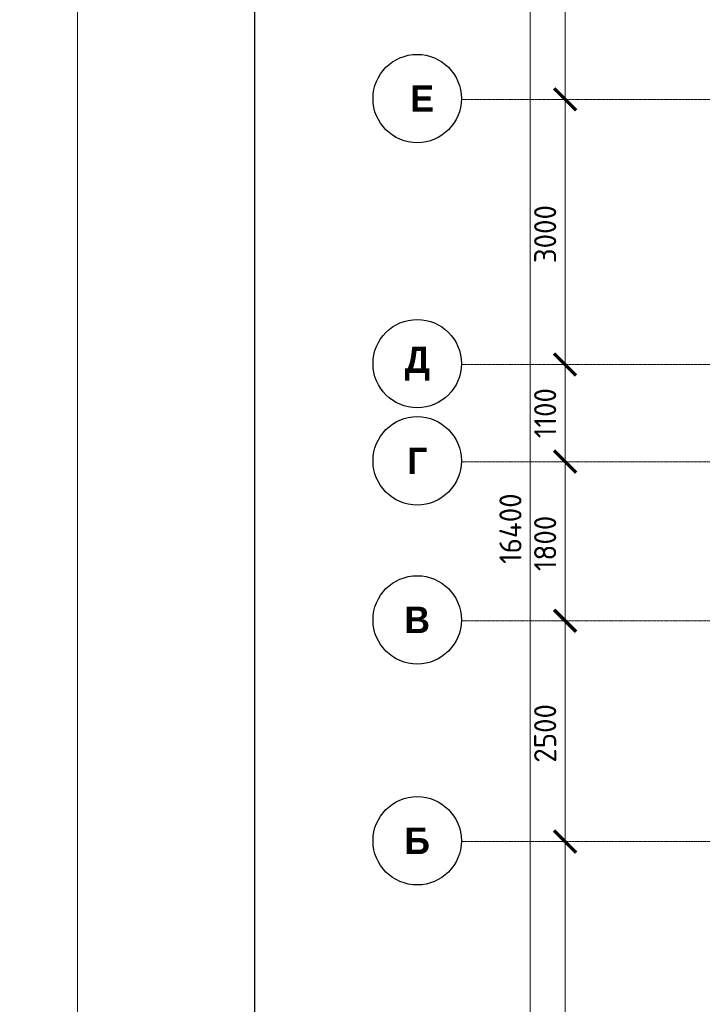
# Model space of a CAD drawing. Header units: millimetres. Extents: x -42044588 to 856694, y -806701 to 941911.
# Tile 557 of 656: x 96157 to 103881, y -280948 to -269805. Entities that reach past the tile are written whole.
import ezdxf

# ---------------------------------------------------------------- set-up
doc = ezdxf.new("R2010")
doc.units = ezdxf.units.MM
doc.linetypes.add('______5', pattern=[1100, 800, -100, 100, -100])
doc.linetypes.add('осевая', pattern=[50.8, 31.75, -6.35, 6.35, -6.35])
doc.layers.add('0 @ 100', color=7, linetype='Continuous')
doc.layers.add('ТОЛСТЫЕ_ОСНОВНЫЕ', color=6, linetype='Continuous')
for name, color, linetype, lineweight in [('Оси', 40, '______5', 18), ('РАЗМЕРЫ', 1, 'Continuous', 9), ('ТОНКИЕ', 7, 'Continuous', 9)]:
    doc.layers.add(name, color=color, linetype=linetype, lineweight=lineweight)
doc.styles.add('Century Gothic', font='GOTHIC.TTF')
doc.styles.add('GOST-2.304_Type-B', font='GOST_Common.ttf')
doc.styles.add('ГОСТ', font='GOST_Common.ttf')
doc.dimstyles.new('СПДС', dxfattribs={"dimscale": 100, "dimtxt": 2.5, "dimasz": 2, "dimexe": 1.25, "dimexo": 0, "dimtad": 1, "dimdec": 0, "dimrnd": 5, "dimtxsty": 'GOST-2.304_Type-B', "dimblk": 'ARCHTICK', "dimcen": 2.5, "dimdle": 2, "dimclrd": 1, "dimclre": 1, "dimclrt": 1, "dimadec": 0, "dimazin": 2, "dimtfac": 0.75, "dimtdec": 0, "dimtmove": 1, "dimatfit": 3, "dimfxl": 0, "dimtolj": 1, "dimarcsym": 0})

# ---------------------------------------------------------------- blocks, each defined once
blk = doc.blocks.new('*U6686')
at = {"layer": 'ТОЛСТЫЕ_ОСНОВНЫЕ', "color": 6}
blk.add_lwpolyline([(20, 5), (886, 5), (886, 415), (20, 415)], close=True, dxfattribs=at)
at = {"layer": 'ТОНКИЕ'}
blk.add_lwpolyline([(0, 0), (891, 0), (891, 420), (0, 420)], close=True, dxfattribs=at)
blk = doc.blocks.new('_ArchTick')
at = {"color": 0, "linetype": 'ByBlock', "const_width": 0.15}
blk.add_lwpolyline([(-0.5, -0.5), (0.5, 0.5)], dxfattribs=at)
blk = doc.blocks.new('*D6709')
at = {"color": 1, "lineweight": -2, "transparency": 16777216}
for p, q in [((-89046, -342901), (-89046, -326101)), ((-89266, -326301), (-88921, -326301)), ((-89046, -342701), (-89171, -342701))]:
    blk.add_line(p, q, dxfattribs=at)
at = {"layer": 'DEFPOINTS', "color": 0, "transparency": 16777216}
for p in [(-89266, -326301), (-89046, -326301), (-89046, -342701)]:
    blk.add_point(p, dxfattribs=at)
at = {"color": 1, "lineweight": -2, "transparency": 16777216, "xscale": 250, "yscale": 250, "zscale": 250}
for p, rotation in [((-89046, -326301), 90), ((-89046, -342701), 270)]:
    blk.add_blockref('_ArchTick', p, dxfattribs=dict(at, rotation=rotation))
at = {"color": 1, "transparency": 16777216, "insert": (-89271, -334259), "char_height": 250, "width": 104166.67, "attachment_point": 5, "rotation": 90, "style": 'GOST-2.304_Type-B'}
blk.add_mtext('\\A1;16400', dxfattribs=at)
blk = doc.blocks.new('NSY101')
at = {"color": 0, "linetype": 'ByBlock', "lineweight": -2}
blk.add_circle((0, 0), 50, dxfattribs=at)
blk = doc.blocks.new('СЛОЖНЫЙ_ОБЪЕКТ_24')
at = {"layer": 'Оси', "color": 16, "linetype": 'Continuous', "lineweight": 25, "transparency": 33554687, "xscale": 9.999999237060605, "yscale": 9.999999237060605, "zscale": 9.999999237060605}
blk.add_blockref('NSY101', (-12319, -15097), dxfattribs=at)
at = {"layer": 'Оси', "color": 16, "linetype": 'Continuous', "lineweight": 25, "transparency": 33554687, "insert": (-12319, -15097), "char_height": 300, "width": 390, "attachment_point": 5, "style": 'Century Gothic'}
blk.add_mtext('\\A1;{\\fCentury Gothic|i0|b1;\\H300.000000;\\W1.000000;\\C16;Б}\\P', dxfattribs=at)
blk = doc.blocks.new('СЛОЖНЫЙ_ОБЪЕКТ_25')
at = {"layer": 'Оси', "color": 16, "linetype": 'Continuous', "lineweight": 25, "transparency": 33554687, "xscale": 9.999999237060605, "yscale": 9.999999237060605, "zscale": 9.999999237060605}
blk.add_blockref('NSY101', (-12319, -12597), dxfattribs=at)
at = {"layer": 'Оси', "color": 16, "linetype": 'Continuous', "lineweight": 25, "transparency": 33554687, "insert": (-12319, -12597), "char_height": 300, "width": 390, "attachment_point": 5, "style": 'Century Gothic'}
blk.add_mtext('\\A1;{\\fCentury Gothic|i0|b1;\\H300.000000;\\W1.000000;\\C16;В}\\P', dxfattribs=at)
blk = doc.blocks.new('СЛОЖНЫЙ_ОБЪЕКТ_26')
at = {"layer": 'Оси', "color": 16, "linetype": 'Continuous', "lineweight": 25, "transparency": 33554687, "xscale": 9.999999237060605, "yscale": 9.999999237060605, "zscale": 9.999999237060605}
blk.add_blockref('NSY101', (-12319, -10797), dxfattribs=at)
at = {"layer": 'Оси', "color": 16, "linetype": 'Continuous', "lineweight": 25, "transparency": 33554687, "insert": (-12319, -10797), "char_height": 300, "width": 345, "attachment_point": 5, "style": 'Century Gothic'}
blk.add_mtext('\\A1;{\\fCentury Gothic|i0|b1;\\H300.000000;\\W1.000000;\\C16;Г}\\P', dxfattribs=at)
blk = doc.blocks.new('СЛОЖНЫЙ_ОБЪЕКТ_27')
at = {"layer": 'Оси', "color": 16, "linetype": 'Continuous', "lineweight": 25, "transparency": 33554687, "xscale": 9.999999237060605, "yscale": 9.999999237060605, "zscale": 9.999999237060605}
blk.add_blockref('NSY101', (-12319, -9697), dxfattribs=at)
at = {"layer": 'Оси', "color": 16, "linetype": 'Continuous', "lineweight": 25, "transparency": 33554687, "insert": (-12319, -9697), "char_height": 300, "width": 470, "attachment_point": 5, "style": 'Century Gothic'}
blk.add_mtext('\\A1;{\\fCentury Gothic|i0|b1;\\H300.000000;\\W1.000000;\\C16;Д}\\P', dxfattribs=at)
blk = doc.blocks.new('СЛОЖНЫЙ_ОБЪЕКТ_62')
at = {"layer": 'Оси', "color": 16, "linetype": 'Continuous', "lineweight": 25, "transparency": 33554687, "xscale": 9.999999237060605, "yscale": 9.999999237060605, "zscale": 9.999999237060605}
blk.add_blockref('NSY101', (-12319, -6697), dxfattribs=at)
at = {"layer": 'Оси', "color": 16, "linetype": 'Continuous', "lineweight": 25, "transparency": 33554687, "insert": (-12319, -6697), "char_height": 300, "width": 480, "attachment_point": 5, "style": 'Century Gothic'}
blk.add_mtext('\\A1;{\\fCentury Gothic|i0|b1;\\H300.000000;\\W1.000000;\\C16; Е}\\P', dxfattribs=at)
blk = doc.blocks.new('*D6711')
at = {"color": 1, "lineweight": -2, "transparency": 16777216}
for p, q in [((-88653, -342901), (-88653, -337601)), ((-88653, -337801), (-88778, -337801)), ((-88653, -342701), (-88778, -342701))]:
    blk.add_line(p, q, dxfattribs=at)
at = {"layer": 'DEFPOINTS', "color": 0, "transparency": 16777216}
for p in [(-88653, -337801), (-88653, -337801), (-88653, -342701)]:
    blk.add_point(p, dxfattribs=at)
at = {"color": 1, "lineweight": -2, "transparency": 16777216, "xscale": 250, "yscale": 250, "zscale": 250}
for p, rotation in [((-88653, -337801), 90), ((-88653, -342701), 270)]:
    blk.add_blockref('_ArchTick', p, dxfattribs=dict(at, rotation=rotation))
at = {"color": 1, "transparency": 16777216, "insert": (-88878, -340251), "char_height": 250, "width": 83333.33, "attachment_point": 5, "rotation": 90, "style": 'GOST-2.304_Type-B'}
blk.add_mtext('\\A1;4900', dxfattribs=at)
blk = doc.blocks.new('*D6712')
at = {"color": 1, "lineweight": -2, "transparency": 16777216}
for p, q in [((-88653, -338001), (-88653, -335101)), ((-88653, -335301), (-88778, -335301)), ((-88653, -337801), (-88778, -337801))]:
    blk.add_line(p, q, dxfattribs=at)
at = {"layer": 'DEFPOINTS', "color": 0, "transparency": 16777216}
for p in [(-88653, -335301), (-88653, -335301), (-88653, -337801)]:
    blk.add_point(p, dxfattribs=at)
at = {"color": 1, "lineweight": -2, "transparency": 16777216, "xscale": 250, "yscale": 250, "zscale": 250}
for p, rotation in [((-88653, -335301), 90), ((-88653, -337801), 270)]:
    blk.add_blockref('_ArchTick', p, dxfattribs=dict(at, rotation=rotation))
at = {"color": 1, "transparency": 16777216, "insert": (-88878, -336576), "char_height": 250, "width": 83333.33, "attachment_point": 5, "rotation": 90, "style": 'GOST-2.304_Type-B'}
blk.add_mtext('\\A1;2500', dxfattribs=at)
blk = doc.blocks.new('*D6713')
at = {"color": 1, "lineweight": -2, "transparency": 16777216}
for p, q in [((-88653, -335501), (-88653, -333301)), ((-88653, -333501), (-88778, -333501)), ((-88653, -335301), (-88778, -335301))]:
    blk.add_line(p, q, dxfattribs=at)
at = {"layer": 'DEFPOINTS', "color": 0, "transparency": 16777216}
for p in [(-88653, -333501), (-88653, -333501), (-88653, -335301)]:
    blk.add_point(p, dxfattribs=at)
at = {"color": 1, "lineweight": -2, "transparency": 16777216, "xscale": 250, "yscale": 250, "zscale": 250}
for p, rotation in [((-88653, -333501), 90), ((-88653, -335301), 270)]:
    blk.add_blockref('_ArchTick', p, dxfattribs=dict(at, rotation=rotation))
at = {"color": 1, "transparency": 16777216, "insert": (-88878, -334426), "char_height": 250, "width": 83333.33, "attachment_point": 5, "rotation": 90, "style": 'GOST-2.304_Type-B'}
blk.add_mtext('\\A1;1800', dxfattribs=at)
blk = doc.blocks.new('*D6714')
at = {"color": 1, "lineweight": -2, "transparency": 16777216}
for p, q in [((-88653, -333701), (-88653, -332201)), ((-88653, -332401), (-88778, -332401)), ((-88653, -333501), (-88778, -333501))]:
    blk.add_line(p, q, dxfattribs=at)
at = {"layer": 'DEFPOINTS', "color": 0, "transparency": 16777216}
for p in [(-88653, -332401), (-88653, -332401), (-88653, -333501)]:
    blk.add_point(p, dxfattribs=at)
at = {"color": 1, "lineweight": -2, "transparency": 16777216, "xscale": 250, "yscale": 250, "zscale": 250}
for p, rotation in [((-88653, -332401), 90), ((-88653, -333501), 270)]:
    blk.add_blockref('_ArchTick', p, dxfattribs=dict(at, rotation=rotation))
at = {"color": 1, "transparency": 16777216, "insert": (-88878, -332951), "char_height": 250, "width": 83333.33, "attachment_point": 5, "rotation": 90, "style": 'GOST-2.304_Type-B'}
blk.add_mtext('\\A1;1100', dxfattribs=at)
blk = doc.blocks.new('*D6715')
at = {"color": 1, "lineweight": -2, "transparency": 16777216}
for p, q in [((-88653, -332601), (-88653, -329201)), ((-88653, -329401), (-88778, -329401)), ((-88653, -332401), (-88778, -332401))]:
    blk.add_line(p, q, dxfattribs=at)
at = {"layer": 'DEFPOINTS', "color": 0, "transparency": 16777216}
for p in [(-88653, -329401), (-88653, -329401), (-88653, -332401)]:
    blk.add_point(p, dxfattribs=at)
at = {"color": 1, "lineweight": -2, "transparency": 16777216, "xscale": 250, "yscale": 250, "zscale": 250}
for p, rotation in [((-88653, -329401), 90), ((-88653, -332401), 270)]:
    blk.add_blockref('_ArchTick', p, dxfattribs=dict(at, rotation=rotation))
at = {"color": 1, "transparency": 16777216, "insert": (-88878, -330926), "char_height": 250, "width": 83333.33, "attachment_point": 5, "rotation": 90, "style": 'GOST-2.304_Type-B'}
blk.add_mtext('\\A1;3000', dxfattribs=at)
blk = doc.blocks.new('*D6716')
at = {"color": 1, "lineweight": -2, "transparency": 16777216}
for p, q in [((-88653, -329601), (-88653, -326101)), ((-89077, -326301), (-88528, -326301)), ((-88653, -329401), (-88778, -329401))]:
    blk.add_line(p, q, dxfattribs=at)
at = {"layer": 'DEFPOINTS', "color": 0, "transparency": 16777216}
for p in [(-89077, -326301), (-88653, -326301), (-88653, -329401)]:
    blk.add_point(p, dxfattribs=at)
at = {"color": 1, "lineweight": -2, "transparency": 16777216, "xscale": 250, "yscale": 250, "zscale": 250}
for p, rotation in [((-88653, -326301), 90), ((-88653, -329401), 270)]:
    blk.add_blockref('_ArchTick', p, dxfattribs=dict(at, rotation=rotation))
at = {"color": 1, "transparency": 16777216, "insert": (-88878, -327851), "char_height": 250, "width": 83333.33, "attachment_point": 5, "rotation": 90, "style": 'GOST-2.304_Type-B'}
blk.add_mtext('\\A1;3100', dxfattribs=at)
blk = doc.blocks.new('оси блок 2')
at = {"layer": 'Оси', "color": 16, "linetype": 'осевая', "lineweight": 0, "ltscale": 0.25, "transparency": 33554687}
for p, q in [((-89822.3, -329401.3), (-37238.5, -329401.3)), ((-89822.3, -332401.3), (-37238.5, -332401.3)), ((-89822.3, -333501.3), (-37238.5, -333501.3)), ((-89822.3, -335301.3), (-37238.5, -335301.3)), ((-89822.3, -337801.3), (-37238.5, -337801.3))]:
    blk.add_line(p, q, dxfattribs=at)
at = {"layer": 'Оси', "color": 16, "linetype": 'Continuous', "lineweight": 25, "transparency": 33554687}
for name in ['СЛОЖНЫЙ_ОБЪЕКТ_62', 'СЛОЖНЫЙ_ОБЪЕКТ_27', 'СЛОЖНЫЙ_ОБЪЕКТ_26', 'СЛОЖНЫЙ_ОБЪЕКТ_25', 'СЛОЖНЫЙ_ОБЪЕКТ_24']:
    blk.add_blockref(name, (-78007.2, -322694.4), dxfattribs=at)
for base, p1, p2, picture, middle in [((-89046, -326301.3), (-89046, -342701.3), (-89266.1, -326301.3), '*D6709', (-89046, -334259)), ((-88653.5, -326301.3), (-88653.5, -329401.3), (-89077, -326301.3), '*D6716', (-88653.5, -327851.3)), ((-88653.5, -329401.3), (-88653.5, -332401.3), (-88653.5, -329401.3), '*D6715', (-88653.5, -330926.5)), ((-88653.5, -332401.3), (-88653.5, -333501.3), (-88653.5, -332401.3), '*D6714', (-88653.5, -332951.3)), ((-88653.5, -333501.3), (-88653.5, -335301.3), (-88653.5, -333501.3), '*D6713', (-88653.5, -334426.5)), ((-88653.5, -335301.3), (-88653.5, -337801.3), (-88653.5, -335301.3), '*D6712', (-88653.5, -336576.5)), ((-88653.5, -337801.3), (-88653.5, -342701.3), (-88653.5, -337801.3), '*D6711', (-88653.5, -340251.3))]:
    dim = blk.add_linear_dim(base=base, p1=p1, p2=p2, angle=90, dimstyle='СПДС', override={"dimgap": 1})
    dim.commit()
    dim.dimension.update_dxf_attribs({"geometry": picture, "text_midpoint": middle, "dimtype": 160})

msp = doc.modelspace()

# ---------------------------------------------------------------- block references
at = {"xscale": 100, "yscale": 100, "zscale": 100}
msp.add_blockref('*U6686', (96812.602, -302156.207), dxfattribs=at)
at = {"layer": 'РАЗМЕРЫ'}
msp.add_blockref('оси блок 2', (190981.229, 58693.948), dxfattribs=at)

# ---------------------------------------------------------------- texts
at = {"ltscale": 100, "insert": (-134257.524, -279325.968), "char_height": 250, "attachment_point": 1, "style": 'ГОСТ'}
msp.add_mtext_dynamic_manual_height_columns('\\pi1250,t1750;1.^IПроизводство работ вести в строгом соответствии с требованиями СП 70.13330.2012 "Несущие и ограждающие конструкции" и проектом производства работ.{\\H1.83333x; }\\P2.^IПеред бетонированием арматуру и основание, на которую укладывается бетонная смесь, очистить от {\\H1.55556x; }ржавчины и грязи. {\\H1.64815x; }\\P3.^IБетонирование вести слоем на всю толщину  плит. Захватки при бетонировании должны быть отсечены {\\H1.61728x; }вертикальными швами. Бетон применять класса В25. Заполнителем для бетона служит щебень твердых пород, {\\H1.62757x; }наибольшая фракция щебня не должна превышать 40мм.{\\H1.62414x; }\\P4.^IВ процессе бетонирования обеспечить соблюдение защитных слоев и мест положения рабочей арматуры {\\H1.62529x; }согласно проекту. Материал фиксаторов для нижней арматуры фундаментных плит выбирается проектом производства {\\H1.6249x; }работ, исходя из конкретных возможностей строительной организации.{\\H1.62503x; }\\P5.^IПроектом принято соединение рабочих стержней арматуры монолитной плиты внахлестку (без сварки). {\\H1.72499x; }\\P6.^IСварные арматурные каркасы изготовить на заводе-изготовители. {\\H1.67917x; }\\P7.^IКрестообразные соединения стержней арматуры 1-го и 2-го рядов, а также 3-го и 4-го рядов между собой {\\H1.60694x; }выполнить вязкой отожженной проволокой диаметром 2,0-3,0 мм. Допускается применение специальных соединительных {\\H1.63102x; }элементов - пластмассовых или проволочных фиксаторов. Соединение арматуры допускается предусматривать не во всех {\\H1.62299x; }местах пересечения стержней арматуры. При этом должны быть связаны вязальной проволокой все пересечения стержней {\\H1.62567x; }в 2-х крайних рядах по периметру плит, остальные узлы могут быть соединены через узел в шахматном порядке (схему {\\H1.72478x; }вязки стержней см. на данном листе).{\\H1.77924x; }', width=18954.38214, gutter_width=12.5, heights=[0], dxfattribs=at)
at = {"layer": '0 @ 100', "char_height": 300, "width": 18500, "attachment_point": 1, "style": 'ГОСТ'}
for s, insert in [('\\pi-900,l900,t900;{\\C7;1.^IАрмирование монолитной плиты  состоит из основного армирования ∅10 А500С с шагом  200х200мм  в нижней зоне, основного армирования ∅10 А500С с шагом  200х200мм  в  верхней зоне и дополнительного армирования, указанного на схемах армирования.\\P2.^IАрмирование плиты предусмотрено отдельными  стержнями заводской длины по осям Х и Y. При недостатке заводской длины стержней для армирования плиты, стыки стержней осуществлять внахлестку без  сварки. Стыки арматуры внахлестку должны располагаться вразбежку (через шаг). См. деталь стыковки арматуры.\\P3.^IВерхнюю и нижнюю арматуру вязать вязальной проволокой через пересечение.  Стержни основной и дополнительной арматуры укладывать в соответствии с сечениями .\\P4.^IПо периметру плиты и у отверстий  у концов основной арматуры устанавливать П-образные элементы Ск1.\\P5.^IПозиции со знаком "*" укладываются с шагом 100 мм\\P6.^IДля фиксации в проектном положении стержней верхней сетки устанавливать фиксаторы Ф1 с шагом 600х600мм.\\P7.^IДиаметр оправки стержня при d<20мм - 5d, при d≥20мм - 8d\\P8.^IКаркасы поперечного армирования устанавливаются до начала устройство верхней сетки армирования.\\P9.^IОбрамления отверстий см. лист 8. В местах расположения отверстий осуществить прерывания основной и дополнительной сеток арматуры. Отверстия обрамляются двумя стержнями арматуры, расход стали на обрамление учтен на листе 25.\\P10.^IПроемы размерами до 300х300 допускается выполнять по месту методом алмазного бурения.\\P11.^IСечения 3-3;4-4;5-5 см. лист 8.}', (-39552.237, -237043.75)), ('\\pi-900,l900,t900;{\\C7;1.^IАрмирование монолитной плиты  состоит из основного армирования ∅10 А500С с шагом  200х200мм  в нижней зоне, основного армирования ∅10 А500С с шагом  200х200мм  в  верхней зоне и дополнительного армирования, указанного на схемах армирования.\\P2.^IАрмирование плиты предусмотрено отдельными  стержнями заводской длины по осям Х и Y. При недостатке заводской длины стержней для армирования плиты, стыки стержней осуществлять внахлестку без  сварки. Стыки арматуры внахлестку должны располагаться вразбежку (через шаг). См. деталь стыковки арматуры.\\P3.^IВерхнюю и нижнюю арматуру вязать вязальной проволокой через пересечение.  Стержни основной и дополнительной арматуры укладывать в соответствии с сечениями .\\P4.^IПо периметру плиты и у отверстий  у концов основной арматуры устанавливать П-образные элементы Ск1.\\P5.^IПозиции со знаком "*" укладываются с шагом 100 мм\\P6.^IДля фиксации в проектном положении стержней верхней сетки устанавливать фиксаторы Ф1 с шагом 600х600мм.\\P7.^IДиаметр оправки стержня при d<20мм - 5d, при d≥20мм - 8d\\P8.^IКаркасы поперечного армирования устанавливаются до начала устройство верхней сетки армирования.\\P9.^IОбрамления отверстий см. лист 8. В местах расположения отверстий осуществить прерывания основной и дополнительной сеток арматуры. Отверстия обрамляются двумя стержнями арматуры, расход стали на обрамление учтен на листе 25.\\P10.^IПроемы размерами до 300х300 допускается выполнять по месту методом алмазного бурения.}', (67549.049, -238408.446))]:
    msp.add_mtext(s, dxfattribs=dict(at, insert=insert))

doc.saveas('drawing.dxf')
